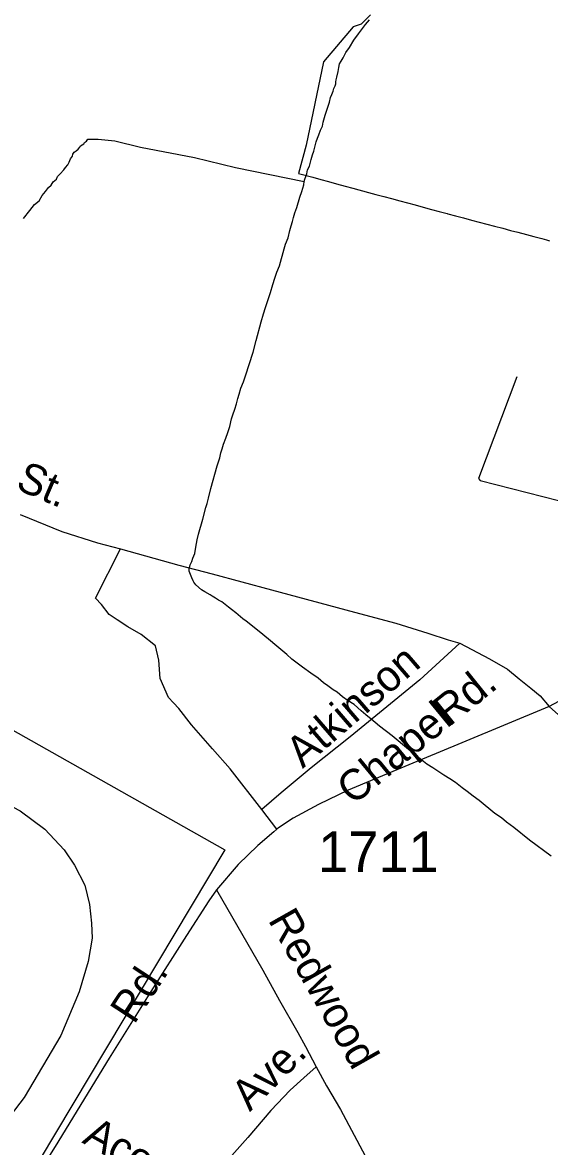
# Model space of a CAD drawing. Extents: x 2260773 to 2342389, y 552869 to 618546.
# Drawn here: x 2315643 to 2317266, y 587470 to 590931 of the extents above; entities that cross this region are included whole.
import ezdxf

# ---------------------------------------------------------------- set-up
doc = ezdxf.new("R2010")
doc.units = 0
for name, color, linetype in [('Exist Boundary Land Use Reservation Military US Department of Defense', 7, 'Continuous'), ('Exist Boundary Political City Limit New', 7, 'Continuous'), ('Exist Hydrographic Misc Water Feature', 7, 'Continuous'), ('Exist Road Non-System Type 51', 7, 'Continuous'), ('Exist Road Non-System Type 51 Label', 7, 'Continuous'), ('Exist Road Primary US Attributed', 7, 'Continuous'), ('Exist Road Primary US Label', 7, 'Continuous'), ('Exist Road Secondary Type 51 Attributed', 7, 'Continuous'), ('Exist Road Secondary Type 51 Label', 7, 'Continuous'), ('Exist Road Secondary Type 51 Number Label', 7, 'Continuous'), ('Map Preparation Boundary City Limit Buffer Line', 7, 'Continuous')]:
    doc.layers.add(name, color=color, linetype=linetype)

msp = doc.modelspace()

# ---------------------------------------------------------------- linework, layer by layer
at = {"layer": 'Exist Boundary Land Use Reservation Military US Department of Defense'}
msp.add_line((2313732.6, 589813.1), (2316266.1, 588383.9), dxfattribs=at)
msp.add_lwpolyline([(2316266.1, 588383.9), (2315121, 586471.4), (2314859.6, 586259.1)], dxfattribs=at)
at = {"layer": 'Exist Boundary Political City Limit New'}
msp.add_lwpolyline([(2316714, 590953.8), (2316685.8, 590925.9), (2316661, 590917), (2316569.5, 590809), (2316516.5, 590553.2), (2316492.2, 590466), (2316536.8, 590454), (2316561.8, 590447.2), (2316585.2, 590440.8), (2316609.2, 590434.4), (2316636.8, 590426.9), (2316659.5, 590420.8), (2316708.2, 590407.6), (2316730.8, 590401.5), (2316755.5, 590394.8), (2316779.5, 590388.4), (2316804.5, 590381.6), (2316828.2, 590375.1), (2316851.8, 590368.8), (2316877, 590362), (2316901.8, 590355.3), (2316926.2, 590348.7), (2316950.2, 590342.2), (2316953, 590341.4), (2316975.8, 590335.4), (2317001, 590328.8), (2317025, 590322.4), (2317049.2, 590316.1), (2317072.5, 590309.9), (2317096.5, 590303.6), (2317121.5, 590297.1), (2317145.5, 590290.8), (2317168.2, 590284.8), (2317194.5, 590277.8), (2317217, 590271.9), (2317241.5, 590265.4), (2317256, 590261.6), (2317265.8, 590259)], dxfattribs=at)
at = {"layer": 'Exist Hydrographic Misc Water Feature'}
for points in [[(2316510.3, 590440.8), (2316512.6, 590448.6), (2316518.3, 590464.7), (2316520.3, 590477), (2316526.1, 590488.7), (2316532, 590508.9), (2316535.5, 590522.9), (2316539.6, 590534.9), (2316543.5, 590550.9), (2316547.2, 590562.9), (2316551.5, 590574.9), (2316554.8, 590584.9), (2316560.9, 590599), (2316566.9, 590611.1), (2316568.7, 590623.4), (2316570.6, 590631.2), (2316574.7, 590645.2), (2316578.4, 590657.2), (2316582.1, 590667.2), (2316588, 590685.3), (2316591.7, 590699.4), (2316595.8, 590709.3), (2316599.7, 590719.3), (2316601.5, 590727.5), (2316605.4, 590735.5), (2316607.3, 590741.7), (2316607.3, 590747.7), (2316609.1, 590753.6), (2316611, 590761.8), (2316615.3, 590779.8), (2316616.9, 590791.7), (2316618.8, 590803.6), (2316624.3, 590811.7), (2316630.3, 590821.7), (2316638, 590838), (2316650.1, 590854), (2316663.5, 590875.9), (2316677.6, 590896.1), (2316689.5, 590912.2), (2316699.4, 590924.5), (2316711.5, 590938.5)], [(2315646.2, 590327.5), (2315665.9, 590351.7), (2315680, 590369.9), (2315694, 590382), (2315703.4, 590398), (2315713.5, 590410.3), (2315723.1, 590422.2), (2315731.3, 590430.2), (2315737.2, 590440.3), (2315747.1, 590448.6), (2315751, 590456.5), (2315758.8, 590464.7), (2315770.5, 590476.7), (2315774.8, 590484.5), (2315782.6, 590492.7), (2315786.5, 590500.6), (2315790.2, 590511), (2315796.3, 590519), (2315797.9, 590524.8), (2315802, 590531.1), (2315807.8, 590535.1), (2315813.9, 590541.1), (2315819.7, 590547.2), (2315821.5, 590551.3), (2315831.8, 590557.1), (2315833.8, 590561.2), (2315839.6, 590565.2), (2315843.7, 590571.5), (2315859.5, 590571.6), (2315875.5, 590571.6), (2315927.3, 590566.2), (2316005.7, 590547.1), (2316172.2, 590515.2), (2316298.3, 590484.4), (2316510.3, 590440.8)], [(2316406.3, 590099.6), (2316413.9, 590124), (2316419.7, 590143.7), (2316425.8, 590161.9), (2316433.8, 590181.8), (2316448.8, 590234.3), (2316452.9, 590248.3), (2316460.5, 590268.2), (2316466.2, 590290), (2316470.3, 590304.5), (2316473.8, 590318.5), (2316477.7, 590330.5), (2316481.6, 590344.5), (2316487.7, 590360.6), (2316497.2, 590392.4), (2316502.9, 590410.7), (2316508.7, 590430.9), (2316510.3, 590440.8)], [(2317270.6, 588364), (2317204.2, 588413.3), (2317155.8, 588452.6), (2317133.4, 588468.6), (2317117.5, 588482.4), (2317097.2, 588495.9), (2317049, 588535.6), (2317030.7, 588549.3), (2317012.3, 588563), (2316996.3, 588574.8), (2316976.4, 588590.7), (2316958.5, 588602.4), (2316940.1, 588614.1), (2316924.3, 588624.2), (2316906.3, 588635.8), (2316887.8, 588647.9), (2316867.5, 588663.5), (2316831.2, 588692.9), (2316781.2, 588734.5), (2316742.6, 588764.2), (2316728.5, 588776.1), (2316716.6, 588786), (2316700.2, 588799.8), (2316685.8, 588811.3), (2316664.1, 588831.2), (2316645.6, 588842.9), (2316627.8, 588854.9), (2316611.8, 588868.7), (2316599.5, 588876.6), (2316583.1, 588888.4), (2316569.6, 588898.2), (2316553.2, 588912), (2316531, 588927.8), (2316504.8, 588945.6), (2316472.4, 588971.2), (2316456.4, 588984.9), (2316425.8, 589010.6), (2316400.2, 589032.3), (2316371.7, 589056), (2316331.1, 589087.3), (2316321.4, 589095.3), (2316299.3, 589113.2), (2316286.8, 589123.1), (2316277.2, 589130.7), (2316256.9, 589146.8), (2316246.6, 589152.3), (2316236.6, 589158.3), (2316226.5, 589164.3), (2316220.6, 589168.5), (2316204.6, 589178.2), (2316194.1, 589184.1), (2316176.5, 589199.8), (2316170.1, 589207.7), (2316168.1, 589211.6), (2316163.8, 589221.6), (2316155.8, 589241.5), (2316155.8, 589247.5), (2316159.5, 589261.6), (2316163.8, 589271.5), (2316167, 589281.5), (2316173.2, 589295.6), (2316176.9, 589315.7), (2316180.6, 589337.9), (2316184.5, 589355.9), (2316188.6, 589369.9), (2316194.5, 589387.7), (2316198, 589401.8), (2316207.4, 589438.1), (2316211.7, 589450), (2316215.2, 589466.1), (2316223.2, 589496.1), (2316242.5, 589566.2), (2316250.3, 589590.2), (2316253.8, 589606.2), (2316257.5, 589618.3), (2316261.6, 589632.3), (2316269.2, 589650.6), (2316275.3, 589668.7), (2316281.3, 589686.5), (2316286.4, 589710.5), (2316290.7, 589722.8), (2316296.2, 589740.6), (2316301.8, 589756.8), (2316306.1, 589772.8), (2316309.8, 589786.8), (2316315.3, 589805), (2316323.3, 589824.9), (2316329.2, 589843.1), (2316352.8, 589915.4), (2316362.2, 589951.3), (2316377.4, 590009.4), (2316384.8, 590033.4), (2316390.7, 590053.6), (2316406.3, 590099.6)], [(2317164.8, 589840.2), (2317046.5, 589527.1), (2317052.2, 589520.9), (2317292.8, 589459.6)]]:
    msp.add_lwpolyline(points, dxfattribs=at)
at = {"layer": 'Exist Road Non-System Type 51'}
msp.add_line((2316426.3, 588447.4), (2316379.7, 588507.8), dxfattribs=at)
for points in [[(2316379.7, 588507.8), (2316282.6, 588633.3), (2316228, 588694.9), (2316162.7, 588769), (2316123.9, 588818.4), (2316108.1, 588836), (2316092.3, 588853.1), (2316066.6, 588911), (2316063.1, 588967.5), (2316051.9, 589012.2), (2316008.4, 589046.3), (2315967.3, 589069.8), (2315933.9, 589092.1), (2315909.2, 589108.6), (2315886.2, 589139.2), (2315867.4, 589158.1), (2315944.6, 589310.4)], [(2316989.9, 589019.6), (2316866.4, 588906.6), (2316651.3, 588731.9), (2316531.3, 588636.6), (2316439.6, 588559), (2316379.7, 588507.8)], [(2315392.4, 588540.8), (2315471.1, 588548.1), (2315522.3, 588544.6), (2315557.6, 588537.5), (2315594.6, 588525.2), (2315635.7, 588503.7), (2315711.6, 588447.3), (2315770.9, 588384), (2315803.3, 588336.1), (2315834.4, 588274.6), (2315848.9, 588215.6), (2315855.6, 588158.2), (2315857.4, 588112.3), (2315845, 588039.9), (2315816.8, 587946.4), (2315760.4, 587812.3), (2315647.5, 587621.7), (2315531.1, 587470), (2315399.7, 587326.2), (2315273, 587206.5), (2315200.4, 587149.7), (2315142.8, 587100)], [(2316240.3, 588260.8), (2316383.2, 588013.8), (2316434.3, 587920.2), (2316490.8, 587821.4), (2316514.7, 587778.8), (2316547, 587716.2)], [(2316547, 587716.2), (2316508.6, 587681.9), (2316467.2, 587643.7), (2316407.9, 587581.1), (2316336.8, 587498.4), (2316238.6, 587387.4), (2316131.9, 587227.7)], [(2316547, 587716.2), (2316579.3, 587657.6), (2316621.6, 587584.9), (2316698.3, 587441.6), (2316800.3, 587263)]]:
    msp.add_lwpolyline(points, dxfattribs=at)
at = {"layer": 'Exist Road Primary US Attributed'}
for points in [[(2315635.7, 589416.2), (2315763.7, 589363.8), (2315874, 589329.3), (2315944.6, 589310.4), (2316124.2, 589260.3), (2316227.3, 589233), (2316409.2, 589184.5), (2316665.3, 589115.1), (2316792.7, 589081.4), (2316891.2, 589051), (2316953.3, 589029.8), (2316989.9, 589019.6), (2317080.5, 588971.8), (2317136.7, 588939.6), (2317172.6, 588910), (2317208.5, 588881.8), (2317236.6, 588857.6), (2317264.7, 588824.8)], [(2317264.7, 588824.8), (2317468.8, 588643.3), (2317583.1, 588534.7), (2317797.4, 588334.8), (2317995.6, 588145.1), (2318193.9, 587959.7), (2318209.9, 587943.8), (2318251.8, 587914.8)]]:
    msp.add_lwpolyline(points, dxfattribs=at)
at = {"layer": 'Exist Road Secondary Type 51 Attributed'}
for points in [[(2318239.5, 590837.1), (2318106.1, 590588.7), (2317740.8, 589702.7), (2317555, 589260.6), (2317495.7, 589110.7), (2317445.7, 588993.5), (2317422.3, 588948.2), (2317395.8, 588913.9), (2317350.5, 588871.7), (2317264.7, 588824.8)], [(2317264.7, 588824.8), (2316996, 588713.4), (2316820.6, 588640.2), (2316646, 588567.8), (2316554.3, 588523.7), (2316476.7, 588481.4), (2316430.8, 588451.4), (2316426.3, 588447.4), (2316416.7, 588439), (2316367.3, 588396.7), (2316307.4, 588338.4), (2316240.3, 588260.8), (2316216.5, 588226.4), (2316147.8, 588120.5), (2316038.4, 587947.6), (2315909.7, 587742.9), (2315743, 587470.3), (2315541.1, 587150)]]:
    msp.add_lwpolyline(points, dxfattribs=at)
at = {"layer": 'Map Preparation Boundary City Limit Buffer Line'}
msp.add_lwpolyline([(2316714, 590953.8), (2316685.8, 590925.9), (2316661, 590917), (2316569.5, 590809), (2316516.5, 590553.2), (2316492.2, 590466), (2316536.8, 590454), (2316561.8, 590447.2), (2316585.2, 590440.8), (2316609.2, 590434.4), (2316636.8, 590426.9), (2316659.5, 590420.8), (2316708.2, 590407.6), (2316730.8, 590401.5), (2316755.5, 590394.8), (2316779.5, 590388.4), (2316804.5, 590381.6), (2316828.2, 590375.1), (2316851.8, 590368.8), (2316877, 590362), (2316901.8, 590355.3), (2316926.2, 590348.7), (2316950.2, 590342.2), (2316953, 590341.4), (2316975.8, 590335.4), (2317001, 590328.8), (2317025, 590322.4), (2317049.2, 590316.1), (2317072.5, 590309.9), (2317096.5, 590303.6), (2317121.5, 590297.1), (2317145.5, 590290.8), (2317168.2, 590284.8), (2317194.5, 590277.8), (2317217, 590271.9), (2317241.5, 590265.4), (2317256, 590261.6), (2317265.8, 590259)], dxfattribs=at)

# ---------------------------------------------------------------- texts
at = {"layer": 'Exist Road Non-System Type 51 Label'}
for s, rotation, p in [('Atkinson', 40.773, (2316505.6, 588632.6)), ('Rd.', 38.8307, (2316956.9, 588761.3)), ('Chapel', 39.4534, (2316660.9, 588518.7))]:
    msp.add_text(s, height=95, rotation=rotation, dxfattribs=at).set_placement(p)
at = {"layer": 'Exist Road Primary US Label'}
msp.add_text('St.', height=95, rotation=336.8229, dxfattribs=at).set_placement((2315617.9, 589496.1))
at = {"layer": 'Exist Road Secondary Type 51 Label'}
for s, rotation, p in [('Redwood', 299.5043, (2316397.4, 588168.1)), ('Rd.', 56.708, (2315986.6, 587843.8)), ('Ave.', 44.7622, (2316343, 587575.6)), ('Acorn', 330.9604, (2315823.5, 587483.4))]:
    msp.add_text(s, height=95, rotation=rotation, dxfattribs=at).set_placement(p)
at = {"layer": 'Exist Road Secondary Type 51 Number Label'}
msp.add_text('1711', height=125, dxfattribs=at).set_placement((2316552.8, 588315.4))

doc.saveas('drawing.dxf')
